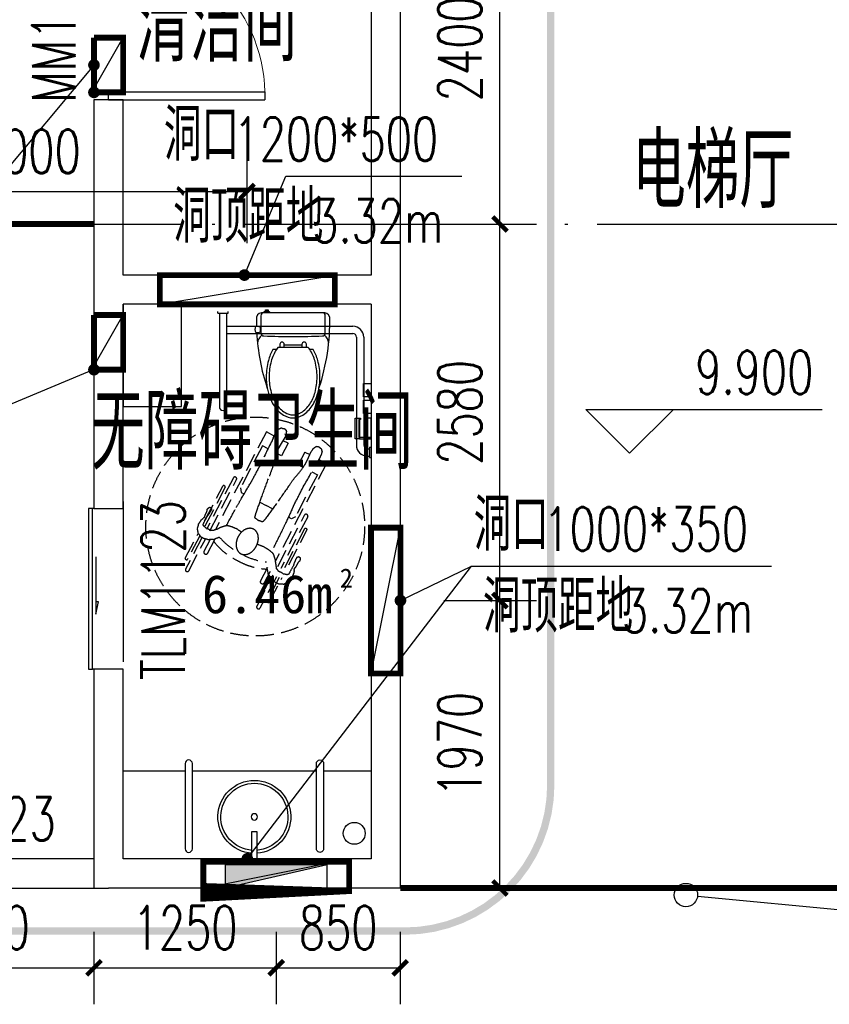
# Model space of a CAD drawing. Extents: x 797781 to 1255204, y 21234 to 1024248.
# Tile 346 of 656: x 939949 to 945501, y 378178 to 384924. Entities that reach past the tile are written whole.
import ezdxf

# ---------------------------------------------------------------- set-up
doc = ezdxf.new("R2010")
doc.units = 0
doc.header["$LTSCALE"] = 1000
doc.header["$MEASUREMENT"] = 0
for name, pattern in [('( Hidden )', [0.375, 0.25, -0.125]), ('230303生产综合楼-平面图_t8$0$DOTE', [2.4200000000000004, 2, -0.2, 0.02, -0.2]), ('230303生产综合楼-平面图_t8$0$HA-TOIL$0$DASH', [0.35, 0.25, -0.1])]:
    doc.linetypes.add(name, pattern=pattern)
for name, color, linetype in [('230303生产综合楼-平面图_t8$0$DIM_ELEV', 3, 'Continuous'), ('230303生产综合楼-平面图_t8$0$DIM_IDEN', 3, 'Continuous'), ('230303生产综合楼-平面图_t8$0$DIM_LEAD', 3, 'Continuous'), ('230303生产综合楼-平面图_t8$0$DOTE', 1, '230303生产综合楼-平面图_t8$0$DOTE'), ('230303生产综合楼-平面图_t8$0$FC-过门石-JYZS', 147, 'Continuous'), ('230303生产综合楼-平面图_t8$0$FF-厨卫具-JYZS', 44, 'Continuous'), ('230303生产综合楼-平面图_t8$0$PUB_DIM', 3, 'Continuous'), ('230303生产综合楼-平面图_t8$0$PUB_TEXT', 7, 'Continuous'), ('230303生产综合楼-平面图_t8$0$WALL', 40, 'Continuous'), ('230303生产综合楼-平面图_t8$0$WINDOW', 4, 'Continuous'), ('230303生产综合楼-平面图_t8$0$WINDOW_TEXT', 7, 'Continuous'), ('230303生产综合楼-平面图_t8$0$条件', 7, 'Continuous'), ('230303生产综合楼-平面图_t8$0$板洞', 6, 'Continuous'), ('DIM_LEAD', 3, 'Continuous'), ('EQUIP_消火栓', 7, 'Continuous'), ('SPACE', 7, 'Continuous'), ('VPIPE-消防', 1, 'Continuous'), ('防排烟', 7, 'Continuous')]:
    doc.layers.add(name, color=color, linetype=linetype)
doc.styles.add('230303生产综合楼-平面图_t8$0$_TCH_DIM', font='SIMPLEX', dxfattribs={"bigfont": 'GBCBIG'})
doc.styles.add('230303生产综合楼-平面图_T8$0$_TCH_DIM_T3', font='SIMPLEX', dxfattribs={"width": 0.7058823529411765, "bigfont": 'GBCBIG'})
doc.styles.add('230303生产综合楼-平面图_t8$0$_TCH_WINDOW', font='SIMPLEX', dxfattribs={"height": 3.5, "bigfont": 'GBCBIG'})
doc.styles.add('_TCH_SPACE', font='simhei.ttf')
doc.dimstyles.new('230303生产综合楼-平面图_T8$0$_TCH_ARCH&&100', dxfattribs={"dimtxt": 297.5, "dimasz": 100, "dimexe": 250, "dimexo": 300, "dimgap": 126.25, "dimtad": 1, "dimdec": 0, "dimzin": 0, "dimdsep": 46, "dimtxsty": '230303生产综合楼-平面图_T8$0$_TCH_DIM_T3', "dimblk": '230303生产综合楼-平面图_t8$0$_ArchTick', "dimcen": 0.09, "dimclrt": 7, "dimazin": 2, "dimtfac": 1, "dimtdec": 0, "dimtix": 1, "dimtmove": 2, "dimatfit": 3, "dimfxl": 1, "dimtolj": 1, "dimtzin": 0, "dimarcsym": 0})

# ---------------------------------------------------------------- blocks, each defined once
blk = doc.blocks.new('$TwtSys$00000434')
for p, q in [((-0.5, 0.5), (-0.5, -0.5)), ((-0.5, -0.5), (0.5, 0.5)), ((0.5, 0.5), (-0.5, 0.5)), ((0.5, -0.5), (0.5, 0.5)), ((-0.5, -0.5), (0.5, -0.5))]:
    blk.add_line(p, q)
blk.add_solid([(0.5, -0.5), (0.5, 0.5), (-0.5, -0.5)])
blk = doc.blocks.new('230303生产综合楼-平面图_t8$0$3-XHS')
at = {"layer": 'VPIPE-消防'}
blk.add_circle((1111653.342759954, 165588.5818989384), 75, dxfattribs=at)
at = {"layer": 'EQUIP_消火栓', "xscale": 700, "yscale": 160, "zscale": 700, "rotation": 180.0000000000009}
blk.add_blockref('$TwtSys$00000434', (1111118.285668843, 165293.5818989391), dxfattribs=at)
blk = doc.blocks.new('230303生产综合楼-平面图_t8$0$A$Caa1b75a0')
at = {"layer": '230303生产综合楼-平面图_t8$0$FC-过门石-JYZS'}
blk.add_line((10549.99757910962, -1900.943405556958), (10549.99757910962, -3000.943405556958), dxfattribs=at)
blk = doc.blocks.new('230303生产综合楼-平面图_t8$0$HA-TOIL$0$$plan$00002223')
at = {"color": 0, "linetype": '230303生产综合楼-平面图_t8$0$HA-TOIL$0$DASH', "ltscale": 0.5}
for p, q in [((-233.2633758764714, 609.6858538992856), (-233.2633758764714, -149.4310954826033)), ((-167.777272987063, 609.6858538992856), (-233.2633758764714, 609.6858538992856)), ((-64.86765936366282, 609.6858538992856), (-102.8578430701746, 609.6858538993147)), ((64.86765936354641, 609.6858538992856), (102.8578430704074, 609.6858538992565)), ((167.7772729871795, 609.6858538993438), (233.2633758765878, 609.6858538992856)), ((233.2633758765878, 609.6858538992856), (233.2633758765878, -149.4310954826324)), ((-194.4968511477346, 161.9999999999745), (-171.476917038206, 161.9999999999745)), ((-48.17641499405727, 161.9999999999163), (0, 162.0000000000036)), ((48.17641499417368, 161.9999999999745), (0, 162.0000000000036)), ((194.4968511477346, 161.9999999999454), (171.476917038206, 161.9999999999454))]:
    blk.add_line(p, q, dxfattribs=at)
for points in [[(2.308921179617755, 45.55276067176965, 0.0482243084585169), (-28.2171816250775, 50.61083468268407, 0.2716421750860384), (-32.35473009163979, 54.79552200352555, 0.0237356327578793), (-38.44545115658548, 84.5684788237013, 0.0058418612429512), (-55.98903777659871, 206.7234113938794, 0.001530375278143), (-74.52007953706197, 350.8219798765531, -0.0032186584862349), (-83.56239674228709, 419.3069220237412, -0.0379628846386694), (-101.8255494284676, 503.5038740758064, 0.0853531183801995), (-106.408894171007, 541.7735096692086), (-104.0454634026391, 587.9873163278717), (-101.6820326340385, 634.2011229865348, -0.0786690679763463), (-104.3438879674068, 659.2383463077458, -0.0947177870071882), (-113.4991864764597, 678.1042393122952, -0.1272389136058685), (-120.5161838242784, 683.7438999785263, -0.0813987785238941), (-133.9822531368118, 687.347000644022, -0.1612210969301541), (-156.9645827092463, 682.1911427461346, -0.1969506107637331), (-168.6459044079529, 666.5507876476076, -0.0388861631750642), (-172.7461647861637, 643.3385553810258, -0.0361936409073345), (-173.3727659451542, 618.0262906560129, -0.0034914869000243), (-172.0345480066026, 593.5361558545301, 0.0044050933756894), (-171.00933517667, 574.1231743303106, 0.0070844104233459), (-165.2783807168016, 381.7561115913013, 0.012357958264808), (-166.2824736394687, 271.4227407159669, 0.0043273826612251), (-167.6676583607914, 238.8264835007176, -0.0012050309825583), (-173.3727659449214, 121.8055416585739, -0.0050210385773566), (-175.758592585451, 56.04071351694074, -0.0035667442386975), (-178.4592459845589, -85.43534483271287)], [(-2.308921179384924, 45.55276067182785, -0.0482243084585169), (28.21718162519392, 50.61083468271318, -0.2716421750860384), (32.35473009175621, 54.79552200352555, -0.0237356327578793), (38.44545115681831, 84.5684788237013, -0.0058418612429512), (55.98903777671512, 206.7234113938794, -0.001530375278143), (74.52007953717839, 350.8219798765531, 0.0032186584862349), (83.56239674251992, 419.3069220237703, 0.0379628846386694), (101.8255494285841, 503.5038740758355, -0.0853531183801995), (106.4088941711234, 541.7735096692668), (104.0454634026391, 587.9873163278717), (101.6820326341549, 634.2011229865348, 0.0786690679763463), (104.3438879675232, 659.2383463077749, 0.0947177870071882), (113.4991864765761, 678.104239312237, 0.1272389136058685), (120.5161838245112, 683.7438999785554, 0.0813987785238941), (133.9822531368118, 687.347000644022, 0.1612210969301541), (156.9645827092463, 682.1911427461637, 0.1969506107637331), (168.6459044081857, 666.5507876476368, 0.0388861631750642), (172.7461647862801, 643.3385553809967, 0.0361936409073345), (173.3727659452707, 618.026290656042, 0.0034914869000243), (172.034548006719, 593.5361558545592, -0.0044050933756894), (171.0093351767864, 574.1231743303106, -0.0070844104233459), (165.278380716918, 381.7561115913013, -0.012357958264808), (166.2824736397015, 271.4227407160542, -0.0043273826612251), (167.6676583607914, 238.8264835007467, 0.0012050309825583), (173.3727659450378, 121.805541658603, 0.0050210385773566), (175.758592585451, 56.04071351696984, 0.0035688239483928), (178.4602318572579, -85.51784632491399)], [(-263.061812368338, -171.1472447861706), (-263.061812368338, 225.7298038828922, 0.4142135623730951), (-274.6396524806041, 237.3076439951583), (-276.1679273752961, 237.3076439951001, 0.4142135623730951), (-287.7457674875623, 225.7298038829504), (-287.7457674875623, -173.3838422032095, 0.4142135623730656)], [(263.061812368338, -171.1472447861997), (263.0618123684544, 225.7298038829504, -0.4142135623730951), (274.6396524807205, 237.3076439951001), (276.167927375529, 237.3076439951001, -0.4142135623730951), (287.7457674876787, 225.7298038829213), (287.7457674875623, -173.3838422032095, -0.4142135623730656)], [(-325.2074366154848, -126.9918104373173), (-325.2074366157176, 142.7373164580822, -0.4142135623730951), (-318.2607325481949, 149.6840205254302), (-314.5182202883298, 149.6840205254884, -0.4142135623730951), (-307.5715162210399, 142.7373164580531)], [(-307.5715162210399, 142.7373164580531), (-307.5715162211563, -170.4300852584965, -0.4142135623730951)], [(325.2074366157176, -126.9918104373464), (325.2074366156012, 142.7373164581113, 0.4142135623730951), (318.2607325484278, 149.6840205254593), (314.5182202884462, 149.6840205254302, 0.4142135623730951), (307.5715162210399, 142.7373164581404)], [(307.5715162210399, 142.7373164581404), (307.5715162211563, -170.4300852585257, 0.4142135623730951)], [(-181.7666641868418, -179.0575925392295, 0.0847950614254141), (-209.5228135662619, -211.6579965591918, 0.0959638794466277), (-242.7000684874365, -229.9970615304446, 0.0467286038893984), (-276.3301881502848, -237.5254878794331, 0.0779578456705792), (-297.0589761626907, -236.9291325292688, 0.1240441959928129), (-326.4466388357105, -223.4089808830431, 0.1281297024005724), (-345.1154017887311, -198.2250694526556, 0.0813846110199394), (-352.832807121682, -163.8148952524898, 0.0860157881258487), (-349.054453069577, -130.6373772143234, 0.0566093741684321), (-342.7624886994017, -115.6763622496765, -0.0703776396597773), (-338.0251094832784, -103.4867658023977, -0.1849467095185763), (-341.7312892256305, -76.32439396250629, 0.168837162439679), (-346.6910223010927, -46.87485264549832, 0.0593835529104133), (-342.3184442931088, -32.02164030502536, 0.1357938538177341), (-338.0251094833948, -26.65631223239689, 0.2455879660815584), (-327.0414112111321, -25.05967456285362, 0.256450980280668), (-319.9054735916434, -33.01071064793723, 0.111414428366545), (-319.7717726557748, -51.00864727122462, -0.0481723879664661), (-324.6323351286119, -91.93331413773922, -0.0147812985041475), (-324.2158998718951, -146.6109784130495, -0.0897332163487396), (-322.2689043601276, -155.4772982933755, -0.2018812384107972), (-317.5038259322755, -160.1652383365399, -0.0549703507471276), (-294.6955453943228, -166.4530773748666, -0.0794780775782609), (-258.447516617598, -166.4729244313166, -0.1455514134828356), (-240.3366377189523, -157.7879886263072, -0.0916578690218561), (-226.1073058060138, -139.138841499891, 0.0711313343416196), (-208.824227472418, -114.4625448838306, 0.0183951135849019), (-183.8712354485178, -89.72819414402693, 0.0588538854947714), (-174.948386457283, -83.26822538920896, 0.0686220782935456), (-168.4957845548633, -80.75035706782, 0.0144059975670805), (-136.345683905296, -74.02546405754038, 0.0526316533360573), (-104.7825919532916, -71.74192602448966, 0.0428594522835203), (-66.23057110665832, -76.33615439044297)], [(199.2524294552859, -212.1139438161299, -0.0847950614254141), (229.6987902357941, -247.8740793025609, -0.0959638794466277), (266.0916867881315, -267.9906228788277, -0.0467286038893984), (302.9813411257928, -276.2487274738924, -0.0779578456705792), (325.7192270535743, -275.5945715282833, -0.1240441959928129), (357.9552324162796, -260.7640051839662, -0.1281297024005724), (378.4334293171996, -233.1391915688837, -0.0813846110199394), (386.8988293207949, -195.3938774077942, -0.0860157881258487), (382.7542655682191, -159.0006922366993, -0.0566093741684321), (375.8524646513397, -142.5896096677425, 0.0703776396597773), (370.655924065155, -129.2185600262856, 0.1849467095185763), (374.7213181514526, -99.42352753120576, -0.168837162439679), (380.161763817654, -67.11964605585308, -0.0593835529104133), (375.3653820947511, -50.82681467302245, -0.1357938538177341), (370.655924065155, -44.94146249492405, -0.2455879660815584), (358.6076519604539, -43.19007378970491, -0.256450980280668), (350.7800773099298, -51.91174875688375, -0.111414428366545), (350.6334176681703, -71.6541007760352, 0.0481723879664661), (355.9650808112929, -116.5453122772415, 0.0147812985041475), (355.5082833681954, -176.5225040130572, 0.0897332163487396), (353.3725790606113, -186.2481748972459, 0.2018812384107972), (348.1456545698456, -191.3904845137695, 0.0549703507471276), (323.1267253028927, -198.2877602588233, 0.0794780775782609), (283.3654260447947, -198.3095309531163, 0.1455514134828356), (263.4991850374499, -188.7828244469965, 0.0916578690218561), (247.8907024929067, -168.3261445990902, -0.0711313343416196), (228.9324950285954, -141.2581453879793, -0.0183951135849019), (201.5609822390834, -114.1264652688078, -0.0588538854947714), (191.773303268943, -107.0403764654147, -0.0686220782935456), (184.6952953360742, -104.2784685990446, -0.0144059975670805), (149.4291080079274, -96.90177826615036, -0.0526316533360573), (114.8068240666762, -94.3969127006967, -0.0428594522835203), (72.51822273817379, -99.43642781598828)], [(-307.5715162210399, -234.0562411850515), (-307.5715162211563, -414.2149240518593, -0.4142135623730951), (-314.5182202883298, -421.1616281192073), (-318.2607325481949, -421.1616281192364, -0.4142135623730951), (-325.2074366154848, -414.2149240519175), (-325.2074366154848, -224.3829275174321, -0.4142135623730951)], [(-287.7457674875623, -237.9978124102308), (-287.7457674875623, -479.7848710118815, 0.4142135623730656), (-276.1679273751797, -491.3627111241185), (-274.6396524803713, -491.3627111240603, 0.4142135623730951), (-263.0618123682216, -479.7848710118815)], [(-263.0618123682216, -479.7848710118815), (-263.061812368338, -235.3401840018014, 0.4142135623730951)], [(-232.8288059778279, -226.2058913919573), (-232.8288059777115, -314.7507460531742, 0.4142135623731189), (-221.2509658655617, -326.3285861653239), (-216.6930568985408, -326.3285861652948, 0.4142135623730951), (-205.1152167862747, -314.7507460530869), (-205.1152167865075, -207.7973287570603)], [(232.8288059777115, -226.2593466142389), (232.8288059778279, -314.750746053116, -0.4142135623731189), (221.2509658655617, -326.3285861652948), (216.6930568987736, -326.3285861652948, -0.4142135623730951), (205.1152167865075, -314.750746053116), (205.1152167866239, -207.9072757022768)], [(263.061812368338, -479.7848710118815), (263.061812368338, -235.364419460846, -0.4142135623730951)], [(287.7457674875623, -237.9924052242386), (287.7457674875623, -479.7848710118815, -0.4142135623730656), (276.1679273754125, -491.3627111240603), (274.6396524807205, -491.3627111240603, -0.4142135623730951), (263.061812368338, -479.7848710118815)], [(307.5715162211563, -234.0124226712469), (307.5715162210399, -414.2149240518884, 0.4142135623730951), (314.5182202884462, -421.1616281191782), (318.2607325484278, -421.1616281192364, 0.4142135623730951), (325.2074366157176, -414.2149240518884), (325.2074366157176, -224.290693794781, 0.4142135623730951)]]:
    blk.add_lwpolyline(points, format="xyb", dxfattribs=at)
for points in [[(-64.86765936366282, 609.6858538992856), (-64.86765936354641, 512.3896160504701), (-101.1045828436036, 512.389616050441)], [(64.86765936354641, 609.6858538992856), (64.86765936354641, 512.3896160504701), (101.1045828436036, 512.389616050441)], [(-169.3011967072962, 512.3896160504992), (-212.6734683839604, 512.389616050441), (-212.6734683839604, 186.6319589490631), (-194.4968511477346, 161.9999999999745)], [(169.3011967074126, 512.389616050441), (212.6734683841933, 512.3896160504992), (212.6734683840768, 186.6319589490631), (194.4968511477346, 161.9999999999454)]]:
    blk.add_lwpolyline(points, dxfattribs=at)
blk.add_lwpolyline([(-71.52373471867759, -116.0600296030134, -0.0745185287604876), (-65.91401877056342, -78.62930448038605, -0.0851332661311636), (-50.96231355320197, -49.00294255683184, -0.1062499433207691), (-27.02379087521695, -27.92864292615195, -0.1282327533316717), (-1.322651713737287, -21.22698764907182, -0.1282327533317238), (24.37848744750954, -27.92864292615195, -0.1062499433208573), (48.31701012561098, -49.00294255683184, -0.0851332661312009), (63.26871534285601, -78.62930448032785, -0.0745185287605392), (68.87843129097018, -116.0600296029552, -0.0745185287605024), (63.26871534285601, -153.4907547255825, -0.0851332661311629), (48.31701012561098, -183.1171166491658, -0.1062499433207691), (24.37848744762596, -204.1914162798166, -0.1282327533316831), (-1.322651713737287, -210.8930715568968, -0.1282327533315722), (-27.02379087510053, -204.1914162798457, -0.1062499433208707), (-50.96231355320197, -183.1171166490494, -0.0851332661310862), (-65.91401877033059, -153.4907547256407, -0.0745185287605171)], format="xyb", close=True, dxfattribs=at)
blk.add_circle((0, 3.638e-12), 749.9999999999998, dxfattribs=at)
for centre, start, end in [((-15.77910399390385, 242.4887557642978), 248.5075262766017, 271.9959416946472), ((15.77910399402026, 242.4887557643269), 268.0040583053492, 291.4924737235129), ((-15.77910399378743, 189.5300440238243), 245.296944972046, 271.9959416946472), ((15.77910399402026, 189.5300440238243), 268.0040583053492, 294.7030550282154)]:
    blk.add_arc(centre, 453.0487765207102, start, end, dxfattribs=at)
blk = doc.blocks.new('230303生产综合楼-平面图_t8$0$HA-TOIL$0$QBLOCK2006010714293636')
at = {"linetype": 'Continuous'}
for p, q in [((223.0000000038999, 60.99999998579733), (222.9999999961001, -61.00000001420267)), ((-8.115647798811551, -171.8235346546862), (-8.115647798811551, -190.1255911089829))]:
    blk.add_line(p, q, dxfattribs=at)
for points in [[(135.4688430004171, -249.6300659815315, 0.0685963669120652), (515.619501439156, -177.4909858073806, 0.0212239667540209), (550.9282143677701, -169.4839180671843, 0.0790050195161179), (637.6970055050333, -130.4096151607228, 0.1071589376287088), (700.8924108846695, -66.07751945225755, 0.141682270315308), (719.9999999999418, -4.58094291e-08, 0.1416822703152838), (700.8924108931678, 66.0775193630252, 0.1071589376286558), (637.6970055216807, 130.4096150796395, 0.0790050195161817), (550.928214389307, 169.4839179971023, 0.0212239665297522), (515.6195018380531, 177.4909856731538, 0.0873957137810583), (29.60856867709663, 251.026037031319, 0.3930464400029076), (1.27474777e-08, 200.5380357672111), (-1.27474777e-08, -200.5380357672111, 0.3930464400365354), (29.60856862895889, -251.0260370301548, 0.0112982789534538), (93.63094560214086, -251.1277385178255, 0.0224448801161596), (94.21523783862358, -256.7603584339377, 0.2997696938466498), (134.9071193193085, -256.119027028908, 0.0258196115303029), (135.4688429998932, -249.6300659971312)], [(-1.28056854e-08, -200.5380357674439, 0.4142135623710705), (19.99999998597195, -220.5380357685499), (138.8262028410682, -220.5380357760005, 0.4024722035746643), (158.8100017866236, -201.3428834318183, 0.0201293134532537), (158.810001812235, 201.3428834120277, 0.4024771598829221), (138.8258616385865, 220.5380357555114), (20.00000001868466, 220.5380357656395, 0.4142135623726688), (1.69384293e-08, 200.5380357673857)], [(238.0000000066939, 104.145888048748), (237.9999999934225, -104.1458880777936, 0.0212112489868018), (251.2769882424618, -113.6892245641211, 0.0790050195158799), (332.3185223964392, -150.184390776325, 0.0664583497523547), (438.9999999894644, -164.4270463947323, 0.0664583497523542), (545.6814775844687, -150.1843907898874, 0.0790050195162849), (626.7230117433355, -113.689224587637, 0.1071589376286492), (683.9790635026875, -55.40331314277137, 0.1416822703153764), (699.9999999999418, -4.44706529e-08, 0.1416822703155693), (683.9790635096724, 55.40331305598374, 0.1071589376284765), (626.7230117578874, 113.6892245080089, 0.0790050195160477), (545.6814776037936, 150.1843907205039, 0.0664583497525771), (439.0000000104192, 164.4270463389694, 0.0664583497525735), (332.3185224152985, 150.1843907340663, 0.0790050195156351), (251.2769882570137, 113.6892245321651, 0.021211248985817), (238.0000000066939, 104.1458880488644, 0.0032502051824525)], [(515.6195018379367, 177.490985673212, 0.0451706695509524), (439.0000000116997, 184.4270463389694, 0.0664583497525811), (327.0717856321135, 169.4839180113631, 0.0671259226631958), (252.4568249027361, 137.9817298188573), (252.4568249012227, 114.4593843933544)], [(238.0000000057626, 90.9999999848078), (215.8081572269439, 90.99999998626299, 0.9999999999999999), (215.8081572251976, 60.99999998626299), (238.0000000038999, 60.9999999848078)], [(237.9999999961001, -61.00000001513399), (215.8081572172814, -61.0000000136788, 0.9999999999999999), (215.8081572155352, -91.00000001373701), (237.9999999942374, -91.00000001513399)], [(252.4568248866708, -114.4593844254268), (252.4568248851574, -137.9817298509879, 0.0671259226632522), (327.0717856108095, -169.4839180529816, 0.0664583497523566), (438.9999999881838, -184.4270463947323, 0.0451706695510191), (515.6195018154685, -177.4909857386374, 0.0451706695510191)], [(97.44905112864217, -225.5280649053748, 0.1036371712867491), (93.63094560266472, -251.1277385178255)], [(135.4688430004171, -249.6300659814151, 0.0976373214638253), (131.5808918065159, -225.5280649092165)]]:
    blk.add_lwpolyline(points, format="xyb", dxfattribs=at)
for points in [[(-1.23982318e-08, -195.3095158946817), (-8.115647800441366, -198.903566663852), (-8.115647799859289, -190.1255911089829), (-19.92205468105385, -190.1255911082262), (-19.9220546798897, -171.8235346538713), (-8.115647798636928, -171.8235346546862), (-8.115647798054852, -162.2980089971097), (-1.05355866e-08, -165.8920597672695)], [(97.44905112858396, -220.5380357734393), (97.44905112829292, -225.5280649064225), (131.5808918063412, -225.5280649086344), (131.5808918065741, -220.5380357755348)]]:
    blk.add_lwpolyline(points, dxfattribs=at)
for centre, start, end in [((216.5654176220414, 161.2006764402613), 95.49627534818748, 139.9324239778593), ((216.5654176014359, -161.2006764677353), 220.0675760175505, 264.5037245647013)]:
    blk.add_arc(centre, 83.21114949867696, start, end, dxfattribs=at)
blk = doc.blocks.new('230303生产综合楼-平面图_t8$0$HA-TOIL$0$XP-4')
at = {"color": 0, "linetype": 'Continuous'}
blk.add_lwpolyline([(0, -15.56189848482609), (0, 15.56189848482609), (-178.8605281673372, 15.56189848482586), (-178.8605281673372, -15.56189848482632)], close=True, dxfattribs=at)
blk.add_circle((-275.9544211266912, -2.274e-13), 20.87675993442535, dxfattribs=at)
blk.add_arc((-275.9544211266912, -2.274e-13), 240, 3.717737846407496, 356.2822621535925, dxfattribs=at)
at = {"color": 8}
blk.add_arc((-275.9544211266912, -2.274e-13), 220.8, 3.879620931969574, 356.1203790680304, dxfattribs=at)
blk = doc.blocks.new('230303生产综合楼-平面图_t8$0$$DorLib2D$00000001')
for p, q in [((0.45, 0.9750000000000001), (0.5000000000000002, 0.9750000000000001)), ((0.45, 0), (0.45, 0.9750000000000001)), ((0.5, 0), (0.5, 0.9750000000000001)), ((0.5, 0), (0.45, 0))]:
    blk.add_line(p, q)
at = {"lineweight": 13}
blk.add_arc((0.475, 0), 0.975, 91.4692835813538, 180, dxfattribs=at)
blk = doc.blocks.new('230303生产综合楼-平面图_t8$0$$DorLib2D$00000129')
at = {"color": 0, "linetype": 'Continuous'}
for p, q in [((-0.5, 0.5450265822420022), (-0.5, 0.6866180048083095)), ((-0.5, 0.6866180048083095), (0.5, 0.6866180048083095)), ((0.5, 0.6866180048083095), (0.5, 0.5450265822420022)), ((0.5, 0.5450265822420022), (-0.5, 0.5450265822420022)), ((-0.5, 0.5000000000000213), (-0.5, 0.5450265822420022)), ((0.5, 0.5000000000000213), (0.5, 0.5450265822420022)), ((-0.2000000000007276, 0.4374999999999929), (0.1583561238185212, 0.4374999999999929)), ((0.1583561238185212, 0.4374999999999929), (0.0804472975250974, 0.3407772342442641)), ((0.0804472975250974, 0.3407772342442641), (0.0804472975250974, 0.4375))]:
    blk.add_line(p, q, dxfattribs=at)
blk = doc.blocks.new('230303生产综合楼-平面图_t8$0$_ArchTick')
at = {"color": 0, "linetype": 'ByBlock', "const_width": 0.3}
blk.add_lwpolyline([(-0.5, -0.5), (0.5, 0.5)], dxfattribs=at)
blk = doc.blocks.new('*D6243')
at = {"layer": '230303生产综合楼-平面图_t8$0$PUB_DIM', "color": 0, "lineweight": -2, "transparency": 16777216}
for p, q in [((769398.3042119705, 180768.7758368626), (770032.4901942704, 180768.7758368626)), ((769782.4901942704, 178798.9344879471), (769782.4901942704, 180768.7758368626)), ((769398.3042119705, 178798.9344879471), (770032.4901942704, 178798.9344879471))]:
    blk.add_line(p, q, dxfattribs=at)
at = {"layer": 'Defpoints', "color": 0, "transparency": 16777216}
for p in [(769098.3042119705, 180768.7758368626), (769782.4901942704, 180768.7758368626), (769098.3042119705, 178798.9344879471)]:
    blk.add_point(p, dxfattribs=at)
at = {"layer": '230303生产综合楼-平面图_t8$0$PUB_DIM', "color": 0, "lineweight": -2, "transparency": 16777216, "xscale": 100, "yscale": 100, "zscale": 100}
for p, rotation in [((769782.4901942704, 180768.7758368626), 90), ((769782.4901942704, 178798.9344879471), 270)]:
    blk.add_blockref('230303生产综合楼-平面图_t8$0$_ArchTick', p, dxfattribs=dict(at, rotation=rotation))
at = {"layer": '230303生产综合楼-平面图_t8$0$PUB_DIM', "color": 7, "transparency": 16777216, "insert": (769507.4901942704, 179783.855162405), "char_height": 297.5, "attachment_point": 5, "rotation": 90, "style": '230303生产综合楼-平面图_T8$0$_TCH_DIM_T3'}
blk.add_mtext('\\A1;1970', dxfattribs=at)
blk = doc.blocks.new('*D6244')
at = {"layer": '230303生产综合楼-平面图_t8$0$PUB_DIM', "color": 0, "lineweight": -2, "transparency": 16777216}
for p, q in [((769398.3042119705, 183348.9362708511), (770032.4901942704, 183348.9362708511)), ((769782.4901942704, 180768.7758368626), (769782.4901942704, 183348.9362708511)), ((769398.3042119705, 180768.7758368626), (770032.4901942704, 180768.7758368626))]:
    blk.add_line(p, q, dxfattribs=at)
at = {"layer": 'Defpoints', "color": 0, "transparency": 16777216}
for p in [(769098.3042119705, 183348.9362708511), (769782.4901942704, 183348.9362708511), (769098.3042119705, 180768.7758368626)]:
    blk.add_point(p, dxfattribs=at)
at = {"layer": '230303生产综合楼-平面图_t8$0$PUB_DIM', "color": 0, "lineweight": -2, "transparency": 16777216, "xscale": 100, "yscale": 100, "zscale": 100}
for p, rotation in [((769782.4901942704, 183348.9362708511), 90), ((769782.4901942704, 180768.7758368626), 270)]:
    blk.add_blockref('230303生产综合楼-平面图_t8$0$_ArchTick', p, dxfattribs=dict(at, rotation=rotation))
at = {"layer": '230303生产综合楼-平面图_t8$0$PUB_DIM', "color": 7, "transparency": 16777216, "insert": (769507.4901942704, 182058.856053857), "char_height": 297.5, "attachment_point": 5, "rotation": 90, "style": '230303生产综合楼-平面图_T8$0$_TCH_DIM_T3'}
blk.add_mtext('\\A1;2580', dxfattribs=at)
blk = doc.blocks.new('*D6245')
at = {"layer": '230303生产综合楼-平面图_t8$0$PUB_DIM', "color": 0, "lineweight": -2, "transparency": 16777216}
for p, q in [((769398.3042119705, 185748.9216262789), (770032.4901942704, 185748.9216262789)), ((769782.4901942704, 183348.9362708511), (769782.4901942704, 185748.9216262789)), ((769398.3042119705, 183348.9362708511), (770032.4901942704, 183348.9362708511))]:
    blk.add_line(p, q, dxfattribs=at)
at = {"layer": 'Defpoints', "color": 0, "transparency": 16777216}
for p in [(769098.3042119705, 185748.9216262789), (769782.4901942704, 185748.9216262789), (769098.3042119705, 183348.9362708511)]:
    blk.add_point(p, dxfattribs=at)
at = {"layer": '230303生产综合楼-平面图_t8$0$PUB_DIM', "color": 0, "lineweight": -2, "transparency": 16777216, "xscale": 100, "yscale": 100, "zscale": 100}
for p, rotation in [((769782.4901942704, 185748.9216262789), 90), ((769782.4901942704, 183348.9362708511), 270)]:
    blk.add_blockref('230303生产综合楼-平面图_t8$0$_ArchTick', p, dxfattribs=dict(at, rotation=rotation))
at = {"layer": '230303生产综合楼-平面图_t8$0$PUB_DIM', "color": 7, "transparency": 16777216, "insert": (769507.4901942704, 184548.9289485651), "char_height": 297.5, "attachment_point": 5, "rotation": 90, "style": '230303生产综合楼-平面图_T8$0$_TCH_DIM_T3'}
blk.add_mtext('\\A1;2400', dxfattribs=at)
blk = doc.blocks.new('*D6250')
at = {"layer": '230303生产综合楼-平面图_t8$0$PUB_DIM', "color": 0, "lineweight": -2, "transparency": 16777216}
for p, q in [((765398.3017911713, 178498.9380537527), (765398.3017911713, 178002.4539507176)), ((766998.301791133, 178498.9380537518), (766998.301791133, 178002.4539507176)), ((765398.3017911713, 178252.4539507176), (766998.301791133, 178252.4539507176))]:
    blk.add_line(p, q, dxfattribs=at)
at = {"layer": 'Defpoints', "color": 0, "transparency": 16777216}
for p in [(765398.3017911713, 178798.9380537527), (766998.301791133, 178798.9380537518), (766998.301791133, 178252.4539507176)]:
    blk.add_point(p, dxfattribs=at)
at = {"layer": '230303生产综合楼-平面图_t8$0$PUB_DIM', "color": 0, "lineweight": -2, "transparency": 16777216, "xscale": 100, "yscale": 100, "zscale": 100, "rotation": 180}
blk.add_blockref('230303生产综合楼-平面图_t8$0$_ArchTick', (765398.3017911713, 178252.4539507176), dxfattribs=at)
at = {"layer": '230303生产综合楼-平面图_t8$0$PUB_DIM', "color": 0, "lineweight": -2, "transparency": 16777216, "xscale": 100, "yscale": 100, "zscale": 100}
blk.add_blockref('230303生产综合楼-平面图_t8$0$_ArchTick', (766998.301791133, 178252.4539507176), dxfattribs=at)
at = {"layer": '230303生产综合楼-平面图_t8$0$PUB_DIM', "color": 7, "transparency": 16777216, "insert": (766198.3017911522, 178527.4539507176), "char_height": 297.5, "attachment_point": 5, "style": '230303生产综合楼-平面图_T8$0$_TCH_DIM_T3'}
blk.add_mtext('\\A1;1600', dxfattribs=at)
blk = doc.blocks.new('*D6251')
at = {"layer": '230303生产综合楼-平面图_t8$0$PUB_DIM', "color": 0, "lineweight": -2, "transparency": 16777216}
for p, q in [((766998.301791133, 178498.9380537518), (766998.301791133, 178002.4539507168)), ((768248.3628066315, 178498.938053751), (768248.3628066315, 178002.4539507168)), ((766998.301791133, 178252.4539507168), (768248.3628066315, 178252.4539507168))]:
    blk.add_line(p, q, dxfattribs=at)
at = {"layer": 'Defpoints', "color": 0, "transparency": 16777216}
for p in [(766998.301791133, 178798.9380537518), (768248.3628066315, 178798.938053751), (768248.3628066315, 178252.4539507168)]:
    blk.add_point(p, dxfattribs=at)
at = {"layer": '230303生产综合楼-平面图_t8$0$PUB_DIM', "color": 0, "lineweight": -2, "transparency": 16777216, "xscale": 100, "yscale": 100, "zscale": 100, "rotation": 180}
blk.add_blockref('230303生产综合楼-平面图_t8$0$_ArchTick', (766998.301791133, 178252.4539507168), dxfattribs=at)
at = {"layer": '230303生产综合楼-平面图_t8$0$PUB_DIM', "color": 0, "lineweight": -2, "transparency": 16777216, "xscale": 100, "yscale": 100, "zscale": 100}
blk.add_blockref('230303生产综合楼-平面图_t8$0$_ArchTick', (768248.3628066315, 178252.4539507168), dxfattribs=at)
at = {"layer": '230303生产综合楼-平面图_t8$0$PUB_DIM', "color": 7, "transparency": 16777216, "insert": (767623.3322988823, 178527.4539507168), "char_height": 297.5, "attachment_point": 5, "style": '230303生产综合楼-平面图_T8$0$_TCH_DIM_T3'}
blk.add_mtext('\\A1;1250', dxfattribs=at)
blk = doc.blocks.new('*D6252')
at = {"layer": '230303生产综合楼-平面图_t8$0$PUB_DIM', "color": 0, "lineweight": -2, "transparency": 16777216}
for p, q in [((768248.3628066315, 178498.938053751), (768248.3628066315, 178002.4539507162)), ((769098.3042119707, 178498.9380537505), (769098.3042119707, 178002.4539507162)), ((768248.3628066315, 178252.4539507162), (769098.3042119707, 178252.4539507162))]:
    blk.add_line(p, q, dxfattribs=at)
at = {"layer": 'Defpoints', "color": 0, "transparency": 16777216}
for p in [(768248.3628066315, 178798.938053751), (769098.3042119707, 178798.9380537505), (769098.3042119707, 178252.4539507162)]:
    blk.add_point(p, dxfattribs=at)
at = {"layer": '230303生产综合楼-平面图_t8$0$PUB_DIM', "color": 0, "lineweight": -2, "transparency": 16777216, "xscale": 100, "yscale": 100, "zscale": 100, "rotation": 180}
blk.add_blockref('230303生产综合楼-平面图_t8$0$_ArchTick', (768248.3628066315, 178252.4539507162), dxfattribs=at)
at = {"layer": '230303生产综合楼-平面图_t8$0$PUB_DIM', "color": 0, "lineweight": -2, "transparency": 16777216, "xscale": 100, "yscale": 100, "zscale": 100}
blk.add_blockref('230303生产综合楼-平面图_t8$0$_ArchTick', (769098.3042119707, 178252.4539507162), dxfattribs=at)
at = {"layer": '230303生产综合楼-平面图_t8$0$PUB_DIM', "color": 7, "transparency": 16777216, "insert": (768673.3335093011, 178527.4539507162), "char_height": 297.5, "attachment_point": 5, "style": '230303生产综合楼-平面图_T8$0$_TCH_DIM_T3'}
blk.add_mtext('\\A1;850', dxfattribs=at)
blk = doc.blocks.new('*D6259')
at = {"layer": '230303生产综合楼-平面图_t8$0$PUB_DIM', "color": 0, "lineweight": -2, "transparency": 16777216}
for p, q in [((765048.3066328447, 183218.5706023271), (765048.3066328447, 183821.7460676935)), ((768048.3042119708, 183218.5706023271), (768048.3042119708, 183821.7460676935)), ((765048.3066328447, 183571.7460676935), (768048.3042119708, 183571.7460676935))]:
    blk.add_line(p, q, dxfattribs=at)
at = {"layer": 'Defpoints', "color": 0, "transparency": 16777216}
for p in [(768048.3042119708, 183571.7460676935), (765048.3066328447, 182918.5706023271), (768048.3042119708, 182918.5706023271)]:
    blk.add_point(p, dxfattribs=at)
at = {"layer": '230303生产综合楼-平面图_t8$0$PUB_DIM', "color": 0, "lineweight": -2, "transparency": 16777216, "xscale": 100, "yscale": 100, "zscale": 100, "rotation": 180}
blk.add_blockref('230303生产综合楼-平面图_t8$0$_ArchTick', (765048.3066328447, 183571.7460676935), dxfattribs=at)
at = {"layer": '230303生产综合楼-平面图_t8$0$PUB_DIM', "color": 0, "lineweight": -2, "transparency": 16777216, "xscale": 100, "yscale": 100, "zscale": 100}
blk.add_blockref('230303生产综合楼-平面图_t8$0$_ArchTick', (768048.3042119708, 183571.7460676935), dxfattribs=at)
at = {"layer": '230303生产综合楼-平面图_t8$0$PUB_DIM', "color": 7, "transparency": 16777216, "insert": (766548.3054224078, 183846.7460676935), "char_height": 297.5, "attachment_point": 5, "style": '230303生产综合楼-平面图_T8$0$_TCH_DIM_T3'}
blk.add_mtext('\\A1;3000', dxfattribs=at)
blk = doc.blocks.new('230303生产综合楼-平面图_t8$0$WSJ-1')
at = {"layer": '230303生产综合楼-平面图_t8$0$DIM_LEAD'}
for p, q in [((768030.0131738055, 182998.9344901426), (768314.7527139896, 183677.0204902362)), ((768314.7527139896, 183677.0204902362), (769520.0506089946, 183677.0204902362)), ((768050.001859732, 178998.918060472), (769587.9487022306, 181005.3256252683)), ((769100.0087901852, 180768.7758367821), (769587.9487022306, 181005.3256252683)), ((769587.9487022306, 181005.3256252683), (771644.2350325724, 181005.3256252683))]:
    blk.add_line(p, q, dxfattribs=at)
at = {"layer": '230303生产综合楼-平面图_t8$0$DIM_LEAD', "const_width": 40}
for points in [[(767016.7559978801, 184258.6665812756, 1), (766979.836894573, 184243.2724326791, 1)], [(768022.2698320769, 182980.4942987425, 1), (768037.7565155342, 183017.3746815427, 1)], [(769082.0121151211, 180760.051177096, 1), (769118.0054652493, 180777.5004964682, 1)], [(768037.8347185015, 178983.0447912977, 1), (768062.1690009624, 179014.7913296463, 1)]]:
    blk.add_lwpolyline(points, format="xyb", close=True, dxfattribs=at)
at = {"layer": '230303生产综合楼-平面图_t8$0$FF-厨卫具-JYZS'}
for p, q in [((767848.405783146, 182738.8461503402), (767848.3930906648, 182748.8461592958)), ((767848.405783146, 182738.8461503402), (767918.4057267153, 182738.9350416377)), ((767858.3932102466, 182738.8588331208), (767858.3932102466, 182096.485465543)), ((767908.3932102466, 182738.9223269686), (767908.3932102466, 182096.4854655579)), ((767918.4057267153, 182738.9350416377), (767918.393034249, 182748.9350380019)), ((767908.3932102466, 182648.8461580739), (768773.3042119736, 182648.8461580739)), ((767908.3932102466, 182598.846158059), (768773.3042119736, 182598.8461580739)), ((768798.3042119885, 182573.846158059), (768798.3042119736, 181833.9009308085)), ((768848.3042119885, 182573.8461580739), (768848.3042119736, 181833.9009308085)), ((768820.3005829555, 182008.8211643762, -0.0150028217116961), (768820.3030244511, 181886.8211644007, -0.0150028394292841)), ((768820.3005829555, 182008.8211643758, -0.0150028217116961), (768820.3030244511, 181886.8211644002, -0.0150028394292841)), ((768865.2970929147, 182008.8219980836, -0.0150028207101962), (768865.2995344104, 181886.8219981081, -0.0150028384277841)), ((768865.2970929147, 182008.8219980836, -0.0150028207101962), (768865.2995344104, 181886.8219981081, -0.0150028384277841)), ((768888.3042030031, 181818.9009025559), (768898.3042119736, 181818.9135950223)), ((768888.3042030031, 181818.9009025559), (768888.3042029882, 181748.9009589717)), ((768873.3042119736, 181808.9009307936), (768888.3803955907, 181808.9009308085)), ((768873.3042119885, 181758.9009308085), (768888.3169017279, 181758.9009308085)), ((768888.3042029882, 181748.9009589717), (768898.3930906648, 181748.913651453)), ((767623.304211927, 179599.2660052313), (767198.3042118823, 179599.2660052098)), ((768523.304211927, 179599.2660052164), (767673.304211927, 179599.2660052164)), ((768898.1710336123, 179599.2660052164), (768573.3042119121, 179599.2660052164))]:
    blk.add_line(p, q, dxfattribs=at)
blk.add_lwpolyline([(767598.3042119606, 182798.9344879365), (767198.3042119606, 182798.93448795), (767198.3042119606, 182098.93448795), (767598.304211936, 182098.93448795)], close=True, dxfattribs=at)
for points, elevation in [([(768847.288229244, 182256.4972775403), (768898.2956254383, 182256.4982983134), (768898.2974726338, 182164.1951012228), (768847.2900764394, 182164.1940804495)], -0.0149649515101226), ([(768847.2905175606, 182142.1515331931), (768898.2979137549, 182142.1525539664), (768898.2997539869, 182050.1973276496), (768847.2923577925, 182050.1963068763)], -0.0149649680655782), ([(768820.30322362, 181876.8211642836), (768790.3032236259, 181876.8205639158), (768790.300381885, 182018.8205637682), (768820.3003818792, 182018.8211641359), (768820.3005829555, 182008.8211643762), (768815.300581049, 182008.8210644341), (768815.3030234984, 181886.8210642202), (768820.3030234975, 181886.8211642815)], -0.0149649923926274), ([(768820.3005820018, 182008.8211644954), (768820.3003818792, 182018.8211641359), (768825.3003828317, 182018.8212641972), (768825.3005829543, 182008.8212645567)], -0.0149649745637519), ([(768865.297091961, 182008.8219982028), (768865.2968918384, 182018.8219978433), (768870.2968927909, 182018.8220979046), (768870.2970929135, 182008.8220982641)], -0.0149649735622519), ([(768898.3030234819, 181886.8227252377), (768898.3003818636, 182018.8227252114), (768873.3003818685, 182018.8222249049), (768873.3030234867, 181886.8222249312)], -0.0149649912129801), ([(768820.3030234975, 181886.8211641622), (768820.30322362, 181876.8211642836), (768898.3032236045, 181876.8227252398), (768898.3030234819, 181886.8227252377)], -0.0149649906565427)]:
    blk.add_lwpolyline(points, close=True, dxfattribs=dict(at, elevation=elevation))
for points in [[(767673.3042119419, 179068.2949333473), (767673.304211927, 179651.7155776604, 0.9999999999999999), (767623.304211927, 179651.7155776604), (767623.304211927, 179068.2949333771, 0.9999999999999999), (767673.3042119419, 179068.2949333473)], [(768523.304211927, 179068.2949333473), (768523.304211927, 179651.7155776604, -0.9999999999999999), (768573.304211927, 179651.7155776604), (768573.304211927, 179068.2949333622, -0.9999999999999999), (768523.304211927, 179068.2949333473)]]:
    blk.add_lwpolyline(points, format="xyb", dxfattribs=at)
for centre, radius, start, end in [((768773.3042119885, 182573.8461580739), 74.99999999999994, 0, 90), ((768773.3042119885, 182573.8461580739), 24.99999999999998, 0, 90), ((767883.3932102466, 182096.4854655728), 24.99999999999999, 180, 0), ((768873.3042119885, 181833.9009308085), 74.99999999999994, 180, 270), ((768873.3042119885, 181833.9009308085), 24.99999999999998, 180, 270)]:
    blk.add_arc(centre, radius, start, end, dxfattribs=at)
at = {"layer": '230303生产综合楼-平面图_t8$0$WALL'}
for p, q in [((769098.3042119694, 186798.9380537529), (769098.3042119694, 182898.9344879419)), ((768898.3042119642, 186698.9380537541), (768898.3042119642, 182998.9344879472)), ((767198.3042119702, 184198.9380537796), (766998.3042119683, 184198.9380537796)), ((767198.3042119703, 184198.9380537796), (766998.3042119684, 184198.9380537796)), ((766998.3042119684, 184198.9380537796), (766998.3042119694, 182898.9344879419)), ((767198.3042119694, 182998.9344879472), (767198.3042119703, 184198.9380537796)), ((768898.3042119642, 182998.9344879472), (767198.3042119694, 182998.9344879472)), ((766998.3042119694, 182898.9344879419), (766998.3042119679, 181398.9316973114)), ((769098.3042119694, 182898.9344879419), (769098.3042119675, 178798.9344879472)), ((768898.3042119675, 182798.9344879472), (767198.3042119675, 182798.9344879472)), ((767198.3042119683, 181398.9316973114), (767198.3042119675, 182798.9344879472)), ((768898.3042119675, 182798.9344879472), (768898.3042119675, 178998.9344879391)), ((766998.3042119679, 181398.9316973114), (767198.3042119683, 181398.9316973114)), ((767198.3042119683, 180298.9316973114), (766998.3042119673, 180298.9316973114)), ((766998.3042119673, 180298.9316973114), (766998.3042119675, 178998.9344879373)), ((767198.3042119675, 178998.9344879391), (767198.3042119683, 180298.9316973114)), ((766998.3042119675, 178998.9344879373), (766998.301791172, 178798.9344879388)), ((768898.3042119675, 178998.9344879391), (767198.3042119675, 178998.9344879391)), ((766998.301791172, 178798.9344879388), (767098.3042119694, 178798.9344879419)), ((769098.3042119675, 178798.9344879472), (767098.3042119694, 178798.9344879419))]:
    blk.add_line(p, q, dxfattribs=at)
at = {"layer": '230303生产综合楼-平面图_t8$0$WINDOW'}
for p, q in [((766998.3017911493, 178998.9344879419), (765398.3017911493, 178998.9344879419)), ((765398.3017911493, 178798.9344879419), (766998.3017911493, 178798.9344879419))]:
    blk.add_line(p, q, dxfattribs=at)
at = {"layer": '230303生产综合楼-平面图_t8$0$条件', "color": 6, "const_width": 40, "elevation": 3000.041930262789}
blk.add_lwpolyline([(766998.2972845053, 184625.9612921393), (766998.2964462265, 184250.9695069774), (767198.2972785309, 184250.9695021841), (767198.297284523, 184625.9777218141), (766998.2972845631, 184625.9783924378)], dxfattribs=at)
at = {"layer": '230303生产综合楼-平面图_t8$0$条件', "color": 1}
for points in [[(766979.836894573, 184243.2724326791), (767198.297284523, 184625.9777218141)], [(767450.0131738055, 182798.9344879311), (768650.0131738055, 182998.9344901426)], [(766979.8368945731, 182343.2724326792), (767198.297284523, 182725.9777218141)], [(768898.3042119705, 180268.7758369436), (769100.0087901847, 181268.7758367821)]]:
    blk.add_lwpolyline(points, dxfattribs=at)
at = {"layer": '230303生产综合楼-平面图_t8$0$条件', "color": 4, "const_width": 40}
for points in [[(767450.0131738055, 182998.9344901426), (768650.0131738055, 182998.9344901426), (768650.0131736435, 182798.9344880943), (767450.0131738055, 182798.9344877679), (767450.0131738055, 182998.9344901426)], [(769100.0087901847, 181268.7758367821), (769100.0087901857, 180268.7758367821), (768898.3042121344, 180268.7758369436), (768898.3042118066, 181268.7758367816), (769100.0087901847, 181268.7758367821)]]:
    blk.add_lwpolyline(points, dxfattribs=at)
for points, elevation in [([(766998.2972845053, 182725.9612921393), (766998.2964462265, 182350.9695069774), (767198.2972785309, 182350.9695021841), (767198.297284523, 182725.9777218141), (766998.2972845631, 182725.9783924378)], 3000.041930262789), ([(767748.3628067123, 178979.2922548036), (768748.3628067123, 178979.2922548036), (768748.36280655, 178779.3086824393), (767748.362806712, 178779.3086821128), (767748.3628067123, 178979.2922548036)], 123.846153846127)]:
    blk.add_lwpolyline(points, dxfattribs=dict(at, elevation=elevation))
at = {"layer": '230303生产综合楼-平面图_t8$0$条件', "color": 1, "elevation": 123.846153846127}
blk.add_lwpolyline([(767748.362806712, 178798.9344877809), (768748.3628067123, 178998.9180604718)], dxfattribs=at)
at = {"layer": 'DIM_LEAD'}
for p in [(766998.2968653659, 184438.4653995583), (766998.2964462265, 182350.9695069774)]:
    blk.add_line(p, (764318.6254141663, 181233.627795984), dxfattribs=at)
at = {"layer": 'DIM_LEAD', "const_width": 40}
for points in [[(767011.1258897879, 184453.8086760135, 1), (766985.467840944, 184423.1221231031, 1)], [(767016.75599788, 182358.6665812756, 1), (766979.8368945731, 182343.2724326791, 1)]]:
    blk.add_lwpolyline(points, format="xyb", close=True, dxfattribs=at)
blk.add_blockref('230303生产综合楼-平面图_t8$0$A$Caa1b75a0', (756648.3066328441, 183348.957483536))
at = {"layer": '230303生产综合楼-平面图_t8$0$FF-厨卫具-JYZS', "rotation": 269.998853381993}
blk.add_blockref('230303生产综合楼-平面图_t8$0$HA-TOIL$0$QBLOCK2006010714293636', (768363.9798266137, 182740.8158391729, -0.0001835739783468), dxfattribs=at)
at = {"layer": '230303生产综合楼-平面图_t8$0$FF-厨卫具-JYZS', "extrusion": (0, 0, -1), "xscale": -0.9999999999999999, "zscale": -0.9999999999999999, "rotation": 27.64002458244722}
blk.add_blockref('230303生产综合楼-平面图_t8$0$HA-TOIL$0$$plan$00002223', (-768104.4797760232, 181276.1518652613), dxfattribs=at)
at = {"layer": '230303生产综合楼-平面图_t8$0$FF-厨卫具-JYZS', "extrusion": (0, 0, -1), "xscale": 1.041666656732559, "yscale": 1.041666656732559, "zscale": -1.041666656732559, "rotation": 270}
blk.add_blockref('230303生产综合楼-平面图_t8$0$HA-TOIL$0$XP-4', (-768098.304211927, 178999.2660052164), dxfattribs=at)
at = {"layer": '230303生产综合楼-平面图_t8$0$WINDOW'}
ref = blk.add_blockref('230303生产综合楼-平面图_t8$0$$DorLib2D$00000001', (767098.3042119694, 184748.9380537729), dxfattribs=dict(at, xscale=1100, yscale=1100, zscale=200, rotation=270))
ref.add_attrib('A', 'MM1123', (766872.0542119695, 184178.9380537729), dxfattribs={"layer": '230303生产综合楼-平面图_t8$0$WINDOW_TEXT', "ltscale": 2, "height": 297.5, "rotation": 90, "style": '230303生产综合楼-平面图_t8$0$_TCH_WINDOW', "width": 0.7058823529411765})
ref = blk.add_blockref('230303生产综合楼-平面图_t8$0$$DorLib2D$00000129', (767098.3042119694, 180848.9316973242), dxfattribs=dict(at, xscale=1100, yscale=-200, zscale=200, rotation=270))
ref.add_attrib('A', 'TLM1123', (767622.0542119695, 180223.9316973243), dxfattribs={"layer": '230303生产综合楼-平面图_t8$0$WINDOW_TEXT', "ltscale": 2, "height": 297.5, "rotation": 90, "style": '230303生产综合楼-平面图_t8$0$_TCH_WINDOW', "width": 0.7058823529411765})
at = {"layer": '230303生产综合楼-平面图_t8$0$PUB_TEXT', "style": '230303生产综合楼-平面图_t8$0$_TCH_DIM'}
for s, height, p in [('清洁间', 510.6382978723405, (767287.7946408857, 184461.6438120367)), ('洞口', 357.4468085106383, (767478.4548643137, 183782.0204902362)), ('洞顶距地', 357.4468085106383, (767541.8591196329, 183222.0204902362)), ('无障碍卫生间', 510.6382978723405, (766979.3999679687, 181666.0284297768)), ('洞口', 357.4468085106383, (769602.6392878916, 181110.3256252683)), ('洞顶距地', 357.4468085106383, (769666.0435432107, 180550.3256252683))]:
    blk.add_text(s, height=height, dxfattribs=at).set_placement(p)
at = {"layer": '230303生产综合楼-平面图_t8$0$PUB_TEXT', "style": '230303生产综合楼-平面图_t8$0$_TCH_DIM', "width": 0.7058823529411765}
for s, p in [('1200*500', (767955.0506089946, 183782.0204902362)), ('3.32m', (768495.0506089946, 183222.0204902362)), ('1000*350', (770079.2350325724, 181110.3256252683)), ('3.32m', (770619.2350325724, 180550.3256252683))]:
    blk.add_text(s, height=297.5, dxfattribs=at).set_placement(p)
at = {"layer": '230303生产综合楼-平面图_t8$0$WINDOW_TEXT', "style": '230303生产综合楼-平面图_t8$0$_TCH_WINDOW', "width": 0.7058823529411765}
blk.add_text('DK1623', height=297.5, dxfattribs=at).set_placement((765638.3017911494, 179125.1844879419))
at = {"layer": 'SPACE', "style": '_TCH_SPACE'}
for s, height, p in [('6.46m', 262.8691983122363, (767738.9840802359, 180682.2295218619)), ('2', 131.4345991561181, (768684.1317595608, 180857.2295218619))]:
    blk.add_text(s, height=height, dxfattribs=at).set_placement(p)
at = {"layer": '230303生产综合楼-平面图_t8$0$PUB_DIM'}
for p1, p2, distance, picture, middle in [((769098.3042119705, 183348.9362708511), (769098.3042119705, 185748.9216262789), -684.1859822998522, '*D6245', (769507.4901942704, 184548.9289485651)), ((765048.3066328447, 182918.5706023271), (768048.3042119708, 182918.5706023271), 653.1754653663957, '*D6259', (766548.3054224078, 183846.7460676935)), ((769098.3042119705, 180768.7758368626), (769098.3042119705, 183348.9362708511), -684.1859822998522, '*D6244', (769507.4901942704, 182058.856053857)), ((769098.3042119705, 178798.9344879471), (769098.3042119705, 180768.7758368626), -684.1859822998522, '*D6243', (769507.4901942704, 179783.855162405)), ((765398.3017911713, 178798.9380537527), (766998.301791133, 178798.9380537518), -546.4841030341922, '*D6250', (766198.3017911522, 178527.4539507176)), ((766998.301791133, 178798.9380537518), (768248.3628066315, 178798.938053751), -546.4841030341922, '*D6251', (767623.3322988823, 178527.4539507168)), ((768248.3628066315, 178798.938053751), (769098.3042119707, 178798.9380537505), -546.4841030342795, '*D6252', (768673.3335093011, 178527.4539507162))]:
    dim = blk.add_aligned_dim(p1=p1, p2=p2, distance=distance, dimstyle='230303生产综合楼-平面图_T8$0$_TCH_ARCH&&100', dxfattribs=at)
    dim.commit()
    dim.dimension.update_dxf_attribs({"geometry": picture, "text_midpoint": middle})

msp = doc.modelspace()

# ---------------------------------------------------------------- linework, layer by layer
at = {"color": 6, "const_width": 50}
msp.add_lwpolyline([(928974.9168579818, 379679.4744287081, 0.414213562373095), (929974.9168579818, 378679.4744287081), (942590.385552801, 378679.4744287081, 0.414213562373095), (943590.385552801, 379679.4744287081), (943590.385552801, 387679.4744287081, 0.414213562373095), (942590.385552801, 388679.4744287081), (929974.9168579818, 388679.4744287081, 0.414213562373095), (928974.9168579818, 387679.4744287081)], format="xyb", close=True, dxfattribs=at)
at = {"layer": '230303生产综合楼-平面图_t8$0$DIM_ELEV'}
for p, q in [((944131.1497763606, 381954.2104028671), (943831.1497763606, 382254.2104028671)), ((943831.1497763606, 382254.2104028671), (945451.1497763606, 382254.2104028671)), ((944131.1497763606, 381954.2104028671), (944431.1497763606, 382254.2104028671))]:
    msp.add_line(p, q, dxfattribs=at)
at = {"layer": '230303生产综合楼-平面图_t8$0$DIM_IDEN'}
msp.add_line((944596.88277984, 378918.9655946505), (946908.0044139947, 378697.1101792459), dxfattribs=at)
msp.add_circle((944517.2019457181, 378926.6145319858), 80.04712092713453, dxfattribs=at)
at = {"layer": '230303生产综合楼-平面图_t8$0$DOTE'}
msp.add_line((895508.0044139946, 383524.2433665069), (989908.0044139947, 383524.2433665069), dxfattribs=at)
at = {"layer": '防排烟', "color": 1, "linetype": '( Hidden )', "const_width": 40}
for points in [[(938858.0019931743, 383524.8675510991), (940458.0019931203, 383524.555458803)], [(946544.7384445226, 378974.242866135), (942558.001993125, 378974.239800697)]]:
    msp.add_lwpolyline(points, dxfattribs=at)

# ---------------------------------------------------------------- block references
msp.add_blockref('230303生产综合楼-平面图_t8$0$3-XHS', (-169410.2846364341, 213760.6579018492))
at = {"layer": '230303生产综合楼-平面图_t8$0$板洞'}
msp.add_blockref('230303生产综合楼-平面图_t8$0$WSJ-1', (173459.6977811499, 200175.3053127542), dxfattribs=at)

# ---------------------------------------------------------------- texts
at = {"layer": '230303生产综合楼-平面图_t8$0$PUB_TEXT', "style": '230303生产综合楼-平面图_t8$0$_TCH_DIM'}
msp.add_text('电梯厅', height=510.6382978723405, dxfattribs=at).set_placement((944148.7714144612, 383633.0594073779))
at = {"layer": '230303生产综合楼-平面图_t8$0$PUB_TEXT', "style": '230303生产综合楼-平面图_t8$0$_TCH_DIM', "width": 0.7058823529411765}
msp.add_text('9.900', height=297.5, dxfattribs=at).set_placement((944581.1497763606, 382359.2104028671))

doc.saveas('drawing.dxf')
